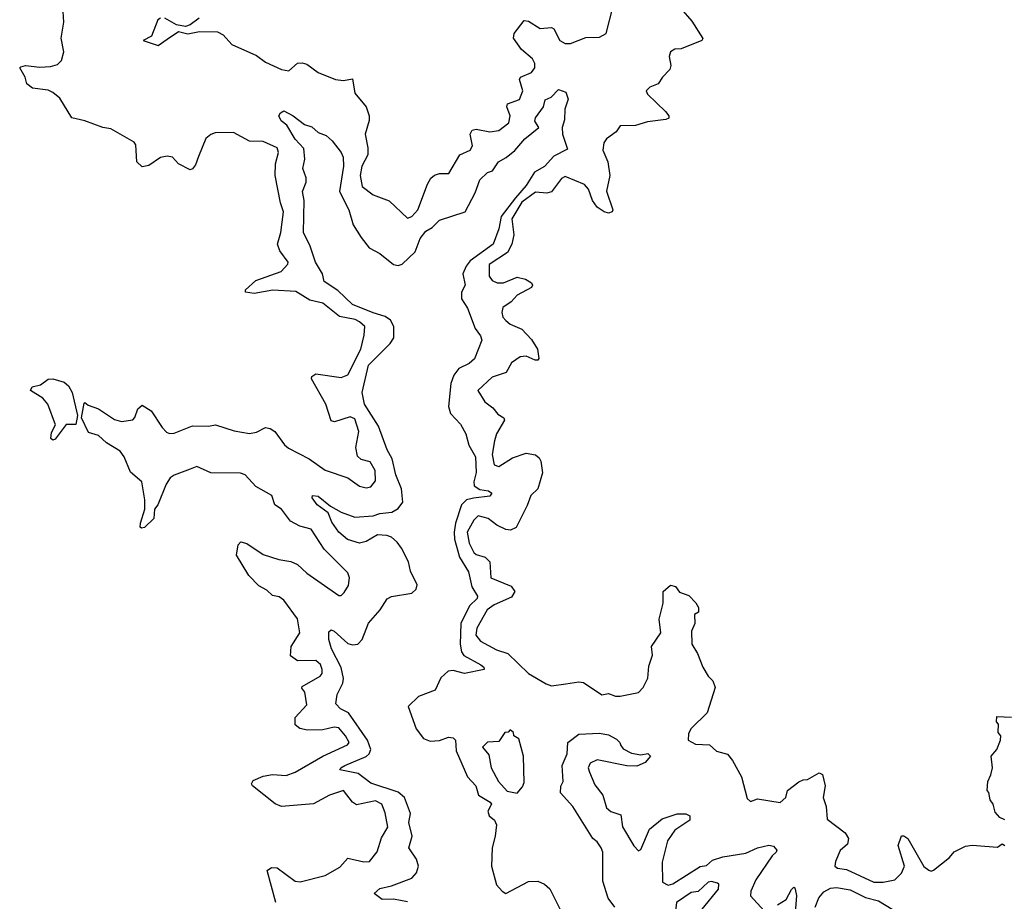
# Model space of a CAD drawing. Extents: x 2494106 to 2685573, y 758056 to 915185.
# Tile 359 of 507: x 2626710 to 2631015, y 822351 to 826206. Entities that reach past the tile are written whole.
import ezdxf

# ---------------------------------------------------------------- set-up
doc = ezdxf.new("R2010")
doc.units = 0

msp = doc.modelspace()

# ---------------------------------------------------------------- linework, layer by layer
at = {"layer": '0CON05XD'}
for points in [[(2627830, 822345), (2627792.5, 822485), (2627810.7, 822499.3), (2627835, 822497.5), (2627915, 822438.8), (2627935.9, 822435.9), (2628045, 822462.9), (2628110.3, 822499.7), (2628145, 822539.2), (2628215, 822523.8), (2628240, 822525), (2628273.6, 822566.4), (2628291.2, 822628.8), (2628318.8, 822675), (2628308, 822738), (2628293.3, 822775), (2628265, 822789.4), (2628182.9, 822772.9), (2628165, 822783.8), (2628125, 822835.7), (2628065, 822814.3), (2627995, 822776.9), (2627855, 822765.7), (2627826.5, 822776.5), (2627727.5, 822855), (2627723.3, 822865), (2627730.7, 822879.3), (2627775, 822898), (2627815, 822905.8), (2627875, 822901.4), (2627915, 822915.6), (2628035, 822985.6), (2628143.3, 823035), (2628150, 823045), (2628134.2, 823075), (2628105, 823109.4), (2628085, 823112.2), (2628035, 823101.1), (2627968.8, 823098.8), (2627935, 823106), (2627915, 823122.5), (2627914, 823155), (2627965, 823210), (2627956, 823265), (2627943.4, 823283.4), (2627945, 823290), (2628024.2, 823335), (2628033.1, 823346.9), (2628033.1, 823365), (2628025, 823385.7), (2628005, 823404.4), (2627925, 823402.5), (2627894.2, 823424.2), (2627897.5, 823465), (2627935.4, 823524.6), (2627925, 823586.2), (2627865, 823667.5), (2627845, 823682.5), (2627815, 823688), (2627791.1, 823711.1), (2627755, 823730), (2627711.2, 823775), (2627657.5, 823865), (2627665, 823910), (2627677, 823923), (2627702.5, 823915), (2627775, 823867.5), (2627842.5, 823845), (2627895, 823837.1), (2627925, 823823.1), (2627965, 823785.7), (2628105, 823687.5), (2628115, 823687.5), (2628129.3, 823700.7), (2628147.7, 823732.3), (2628151.2, 823765), (2628145, 823787.5), (2628041.2, 823891.2), (2627985, 823977.5), (2627935, 823991.4), (2627893.6, 824013.6), (2627854.3, 824065), (2627825.6, 824085), (2627812, 824125), (2627742, 824165), (2627695.3, 824215.3), (2627675, 824223.5), (2627545, 824224.4), (2627485, 824252.5), (2627455, 824240.6), (2627385, 824214.4), (2627368, 824202), (2627350, 824175), (2627314.2, 824085), (2627300, 824065), (2627295.8, 824025), (2627255, 823986), (2627242, 823982), (2627236.7, 823986.7), (2627237.8, 824005), (2627257.5, 824065), (2627257, 824107), (2627244.2, 824185), (2627195, 824226.7), (2627166.5, 824295), (2627149.2, 824319.2), (2627090, 824355), (2627055, 824387.5), (2627011.1, 824401.1), (2626980.8, 824465), (2626991.2, 824528.8), (2626995, 824532.5), (2627010, 824520), (2627055, 824503.8), (2627125, 824457.1), (2627155, 824448.6), (2627205, 824456.7), (2627213.9, 824466.1), (2627225.9, 824504.1), (2627245, 824520), (2627285.5, 824495.5), (2627333, 824423), (2627351.7, 824401.7), (2627365, 824395.7), (2627385, 824398.1), (2627465, 824429.6), (2627535, 824428.5), (2627565.6, 824434.4), (2627647.4, 824407.4), (2627715, 824397.1), (2627745, 824402.5), (2627785, 824422), (2627805, 824418.8), (2627825.7, 824405.7), (2627867.1, 824347.1), (2627885, 824332), (2627975.7, 824285.7), (2628045, 824235.8), (2628145, 824202), (2628196.1, 824166.1), (2628225, 824158.8), (2628245, 824163.3), (2628265, 824190), (2628264.2, 824235), (2628243, 824273), (2628203.1, 824283.1), (2628187, 824297), (2628180, 824335), (2628193.3, 824405), (2628175, 824460), (2628155, 824470), (2628087, 824447), (2628072.3, 824452.3), (2628048, 824525), (2627986.2, 824635), (2627986.7, 824645), (2628005, 824658), (2628115, 824641.1), (2628145, 824653.1), (2628201.5, 824765), (2628216.1, 824826.1), (2628218.8, 824865), (2628196.2, 824885), (2628176.7, 824895), (2628107.7, 824907.7), (2628035, 824966.5), (2627978.9, 824978.9), (2627917.4, 825017.4), (2627816.5, 825023.5), (2627735, 825008), (2627697.5, 825015), (2627697.5, 825025), (2627742.5, 825065), (2627853.8, 825105), (2627883, 825137), (2627883.3, 825145), (2627848, 825195), (2627837.5, 825225), (2627851.4, 825275), (2627863.5, 825365), (2627850, 825405), (2627826.9, 825525), (2627828.2, 825575), (2627841.2, 825625), (2627835.3, 825645.3), (2627775, 825673.8), (2627714.7, 825674.7), (2627645, 825712.2), (2627565, 825711.5), (2627545, 825704.4), (2627523.3, 825686.7), (2627492.2, 825607.8), (2627478.8, 825571.2), (2627465.9, 825554.1), (2627455, 825550), (2627405, 825576.2), (2627377.5, 825605), (2627355, 825608.8), (2627325, 825603.8), (2627275, 825568.8), (2627245, 825562), (2627222, 825585), (2627218.3, 825658.3), (2627210.7, 825670.7), (2627108.8, 825728.8), (2627074.2, 825734.2), (2626995, 825764), (2626937.5, 825777.5), (2626885, 825862.5), (2626855, 825888), (2626835, 825897.5), (2626766.2, 825906.2), (2626741.2, 825925), (2626733.3, 825955), (2626710, 825995), (2626715, 826000), (2626735, 826006), (2626798.3, 825998.3), (2626845, 826000.6), (2626875, 826010), (2626893.1, 826026.9), (2626903.6, 826065), (2626891.9, 826125), (2626903.6, 826195), (2626898.6, 826265)], [(2627325, 826212.5), (2627313.8, 826205), (2627286.1, 826133.9), (2627250, 826115), (2627315, 826093.8), (2627355, 826121.2), (2627405, 826153.8), (2627445, 826144.2), (2627495.9, 826154.1), (2627575, 826152.5), (2627599.1, 826139.1), (2627637.9, 826097.9), (2627745, 826050), (2627785, 826020.8), (2627855, 825988.1), (2627887, 825983), (2627925, 826016), (2627945, 826017.5), (2627965, 826010.8), (2628015, 825975.6), (2628090, 825945), (2628125, 825939.5), (2628165, 825946.7), (2628175.8, 825885), (2628225.5, 825825.5), (2628237.5, 825785), (2628237.5, 825765), (2628221.1, 825705), (2628232.5, 825645), (2628231.5, 825615), (2628205.6, 825565), (2628198.5, 825525), (2628207, 825477), (2628255, 825440), (2628325, 825413.8), (2628405, 825338), (2628425, 825346), (2628450.8, 825375), (2628492.9, 825487.1), (2628507.7, 825512.3), (2628524.1, 825525.9), (2628545, 825533.3), (2628586.2, 825533.8), (2628634.3, 825615.7), (2628680, 825635), (2628689.4, 825655), (2628680, 825705), (2628687.7, 825722.3), (2628705, 825727.5), (2628765, 825716), (2628805, 825721.4), (2628848.9, 825755), (2628854.5, 825785), (2628840.5, 825825), (2628842, 825838), (2628895, 825857.1), (2628909.6, 825895), (2628895.7, 825945), (2628899.2, 825955), (2628948, 825975), (2628962.2, 825995), (2628962.2, 826015), (2628951.9, 826035), (2628904, 826075), (2628868.8, 826125), (2628871.2, 826145), (2628915, 826202.5), (2628935, 826198.8), (2628985, 826168), (2629035, 826171.2), (2629045, 826166.2), (2629070.8, 826115), (2629095, 826102.2), (2629118, 826102), (2629185, 826127.5), (2629245, 826129.2), (2629273.8, 826145), (2629304.3, 826265)], [(2629600, 826255), (2629648.9, 826198.9), (2629696.2, 826123.8), (2629692.5, 826115), (2629602.2, 826077.8), (2629575, 826076.5), (2629555.3, 826064.7), (2629549.2, 826045), (2629556.1, 826005), (2629551.7, 825988.3), (2629520, 825955), (2629501.2, 825925), (2629465, 825910.8), (2629449.2, 825895), (2629455, 825880), (2629534, 825805), (2629548, 825785), (2629547.5, 825775), (2629535, 825768.8), (2629455, 825760), (2629403, 825743), (2629335, 825742.5), (2629317.5, 825715), (2629276.2, 825685), (2629263.2, 825666.8), (2629259.2, 825635), (2629281.4, 825585), (2629289.4, 825525), (2629275.5, 825455.5), (2629302.5, 825375), (2629300, 825365), (2629285, 825360), (2629265, 825366.2), (2629235, 825386.2), (2629213.8, 825415), (2629197.1, 825465), (2629180, 825485), (2629095, 825520), (2629078.8, 825511.2), (2629035, 825452.5), (2629015, 825446.9), (2628965, 825451.1), (2628905, 825407.6), (2628862.1, 825335), (2628870.8, 825265), (2628862, 825225), (2628842.7, 825187.3), (2628762.5, 825135), (2628762.2, 825085), (2628775.7, 825065), (2628797.5, 825055), (2628825, 825055.5), (2628885, 825080), (2628921.7, 825071.7), (2628947.5, 825055), (2628952.5, 825045), (2628947.5, 825035), (2628885, 825001.4), (2628858.5, 824971.5), (2628823, 824947), (2628817.5, 824925), (2628822, 824905), (2628835, 824890), (2628855, 824874.2), (2628905, 824852.5), (2628947.9, 824807.9), (2628973.8, 824765), (2628980, 824725), (2628975, 824717.5), (2628963.3, 824716.7), (2628925, 824734.3), (2628898.1, 824731.9), (2628860, 824705), (2628837.3, 824662.7), (2628775, 824643.3), (2628712.5, 824585), (2628743.8, 824535), (2628778.7, 824508.7), (2628800.6, 824480.6), (2628826.7, 824465), (2628830, 824455), (2628794, 824395), (2628785.8, 824365), (2628775.4, 824305), (2628785, 824260), (2628805, 824252.5), (2628865, 824290.6), (2628925, 824310), (2628965, 824303.3), (2628980.5, 824290.5), (2628988.8, 824275), (2628995.8, 824224.2), (2628976, 824155), (2628944.2, 824125), (2628929.1, 824080.9), (2628880, 823985), (2628855.9, 823974.1), (2628835, 823976), (2628796.7, 823995), (2628757.5, 824025), (2628715, 824035.7), (2628695, 824018), (2628666.9, 823965), (2628675, 823916.2), (2628695, 823875.7), (2628705, 823866.9), (2628745, 823855.7), (2628765.8, 823835), (2628770, 823765), (2628858.5, 823728.5), (2628874.3, 823705), (2628859.6, 823680.4), (2628785, 823647.8), (2628754.3, 823625), (2628708.8, 823545), (2628704, 823515), (2628725, 823488.8), (2628795, 823450), (2628844.6, 823434.6), (2628935, 823346.7), (2629011.7, 823301.7), (2629035, 823293.3), (2629098.3, 823301.7), (2629155, 823311.2), (2629175, 823308), (2629255, 823253.8), (2629285, 823258.8), (2629315, 823247.5), (2629335, 823247.5), (2629415.9, 823264.1), (2629436.2, 823285), (2629456.4, 823326.4), (2629460.8, 823379.2), (2629476.4, 823426.4), (2629472.5, 823465), (2629513.8, 823525), (2629506.2, 823585), (2629523.3, 823655), (2629523.3, 823705), (2629555, 823732.5), (2629577, 823727), (2629595, 823702.5), (2629635, 823687.5), (2629666.4, 823656.4), (2629677.5, 823635), (2629677.5, 823615), (2629660, 823605), (2629661.2, 823565), (2629647.7, 823532.3), (2629649.2, 823475), (2629674, 823435), (2629696.2, 823375), (2629720, 823335), (2629740, 823315), (2629750, 823285), (2629715.7, 823174.3), (2629645, 823106.2), (2629634.2, 823085), (2629632, 823055), (2629665, 823038.5), (2629725.4, 823035.4), (2629756.6, 823006.6), (2629805, 822994.2), (2629826.7, 822966.7), (2629865.8, 822895), (2629890.5, 822800.5), (2629905, 822787.5), (2629935, 822798.8), (2630035, 822782.5), (2630060, 822805), (2630066.7, 822835), (2630116.4, 822873.6), (2630135, 822882.5), (2630155, 822883.3), (2630205, 822912.5), (2630220, 822905), (2630231.2, 822855), (2630222.5, 822805), (2630235.6, 822765.6), (2630239.7, 822709.7), (2630319.7, 822649.7), (2630334, 822625), (2630329.2, 822600.8), (2630297.7, 822572.3), (2630276.2, 822525), (2630273.8, 822505), (2630285.8, 822495.8), (2630325, 822490.5), (2630445, 822434.4), (2630485.6, 822434.4), (2630535.9, 822444.1), (2630565.6, 822474.4), (2630578.8, 822505), (2630550, 822595), (2630565, 822637.5), (2630575, 822637.5), (2630592.5, 822625), (2630663.4, 822503.4), (2630685, 822486.7), (2630695, 822482.5), (2630705, 822487.5), (2630775, 822542.5)], [(2627495, 826212.9), (2627455, 826183.3), (2627435, 826176.2), (2627395, 826183.8), (2627345, 826212.5)], [(2628405, 822349.1), (2628345, 822360), (2628295, 822358.6), (2628260, 822385), (2628283.9, 822406.1), (2628335, 822418.1), (2628425, 822452.5), (2628444.5, 822475), (2628453.8, 822505), (2628445, 822535.6), (2628410.9, 822585), (2628425.4, 822635), (2628410.8, 822695), (2628417.9, 822735), (2628392, 822805), (2628365, 822827.5), (2628245, 822866.9), (2628190, 822910), (2628109.2, 822925), (2628114.3, 822935), (2628132, 822945), (2628225, 822984.5), (2628237.3, 822995), (2628245.4, 823015), (2628230, 823055), (2628147.1, 823175), (2628112.6, 823192.6), (2628091.9, 823215), (2628098, 823255), (2628123.3, 823305), (2628126.3, 823325), (2628115, 823372.5), (2628072.5, 823455), (2628062, 823495), (2628061.5, 823528.5), (2628072.2, 823537.8), (2628085, 823532.2), (2628145, 823477.5), (2628165, 823472.1), (2628188, 823475), (2628207.3, 823495), (2628235, 823567.5), (2628285.3, 823624.7), (2628316.4, 823673.6), (2628335, 823683.3), (2628425, 823697.8), (2628443.5, 823715), (2628447.3, 823735), (2628417.9, 823795), (2628409.4, 823835), (2628379.1, 823895), (2628361, 823921), (2628335, 823942.9), (2628315, 823950.8), (2628275, 823953.6), (2628225, 823924.5), (2628195, 823916.9), (2628143.6, 823933.6), (2628106, 823965), (2628075, 824008), (2628059.1, 824049.1), (2628010.8, 824085), (2627988.8, 824115), (2627990, 824125), (2628015, 824122.9), (2628068.6, 824078.6), (2628115, 824052.2), (2628175, 824030.6), (2628255, 824036.9), (2628285, 824047.3), (2628337.3, 824052.7), (2628365, 824068.1), (2628384.5, 824095.5), (2628379.1, 824155), (2628353.8, 824215), (2628338.2, 824285), (2628316.2, 824325), (2628278.5, 824428.5), (2628218.2, 824525), (2628207.1, 824575), (2628234.6, 824695), (2628329.8, 824790.2), (2628345.6, 824815), (2628345.5, 824865), (2628331.3, 824891.3), (2628308, 824908), (2628255.5, 824924.5), (2628165, 824960), (2628101.3, 825021.3), (2628041.4, 825061.4), (2628034.4, 825095), (2628003.1, 825145), (2627980, 825215), (2627951.2, 825275), (2627953.3, 825415), (2627946.7, 825455), (2627962.5, 825495), (2627962.5, 825515), (2627947.5, 825555), (2627956.4, 825596.4), (2627952.5, 825642.5), (2627915, 825684), (2627877.5, 825745), (2627853.6, 825763.6), (2627842.5, 825785), (2627850.7, 825799.3), (2627865, 825807.5), (2627906.1, 825786.1), (2627955, 825747.5), (2627987, 825737), (2628015, 825713.3), (2628050, 825700), (2628076.7, 825676.7), (2628115.8, 825625.8), (2628124, 825605), (2628125.5, 825565.5), (2628108.9, 825455), (2628149.5, 825375), (2628168.3, 825308.3), (2628203, 825253), (2628238.3, 825208.3), (2628285, 825183.3), (2628345, 825135.7), (2628365, 825131.4), (2628382.6, 825137.4), (2628439.1, 825190.9), (2628460.9, 825249.1), (2628485, 825281.2), (2628512.7, 825297.3), (2628545, 825329.2), (2628658, 825365), (2628701.7, 825448.3), (2628722, 825505), (2628755, 825537.5), (2628777.5, 825545), (2628803.3, 825585), (2628837.3, 825602.7), (2628875, 825633.3), (2628918.8, 825685), (2628980, 825735), (2628962.9, 825762.9), (2628965, 825777.5), (2629000, 825825), (2629007.5, 825855), (2629033, 825867), (2629065, 825900), (2629098.3, 825888.3), (2629108.3, 825858.3), (2629093.1, 825815), (2629091.3, 825768.7), (2629081.2, 825735), (2629083.8, 825705), (2629105, 825640), (2629045, 825608.6), (2629005, 825564.3), (2628960.2, 825539.8), (2628925, 825480.8), (2628877.3, 825427.3), (2628815.3, 825345), (2628805, 825291.2), (2628779.5, 825225), (2628678.9, 825151.1), (2628661.5, 825128.5), (2628647.8, 825095), (2628658, 825045), (2628641.4, 825015), (2628641.5, 824985), (2628667.3, 824945), (2628701.1, 824855), (2628725, 824823.8), (2628730.8, 824805), (2628697.8, 824722.2), (2628675, 824701.9), (2628629.8, 824680.2), (2628607.9, 824652.1), (2628594.6, 824615.4), (2628584.6, 824515), (2628593.2, 824483.2), (2628637.5, 824437.5), (2628660, 824395), (2628673.1, 824345), (2628702.9, 824295), (2628706.2, 824226.2), (2628695.6, 824185), (2628696.9, 824166.9), (2628721.4, 824151.4), (2628760, 824145), (2628774, 824135), (2628765, 824122.2), (2628693.9, 824113.9), (2628663, 824107), (2628642.1, 824085), (2628615.4, 824004.6), (2628609.6, 823965), (2628610.7, 823935), (2628632.3, 823855), (2628671.7, 823791.7), (2628686.3, 823726.3), (2628711.4, 823685), (2628709.4, 823675), (2628676.8, 823643.2), (2628638.3, 823565), (2628635.2, 823475), (2628641.7, 823441.7), (2628652.5, 823425), (2628726.2, 823385), (2628738.8, 823375), (2628740, 823365), (2628655, 823346.8), (2628605, 823360), (2628583, 823357), (2628551.4, 823328.6), (2628526.1, 823273.9), (2628454.3, 823245.7), (2628408, 823202), (2628443.2, 823105), (2628475, 823062.2), (2628505, 823051.1), (2628545, 823054.4), (2628585, 823067.8), (2628605, 823065.8), (2628615.6, 823055), (2628618.9, 823008.9), (2628667.7, 822895), (2628703.8, 822855), (2628716.2, 822815), (2628766.7, 822785), (2628773.3, 822775), (2628756, 822745), (2628762, 822725), (2628786, 822705), (2628794.4, 822685), (2628789.1, 822635), (2628775.4, 822585), (2628772.4, 822505), (2628795, 822423.1), (2628818.9, 822395), (2628835, 822385.4), (2628935, 822438.1), (2628975, 822438.8), (2629005, 822425.7), (2629027.5, 822405), (2629082.5, 822295)], [(2626855, 824366.7), (2626846.7, 824375), (2626849.5, 824400.5), (2626866, 824435), (2626833.3, 824525), (2626811.2, 824551.2), (2626757.5, 824585), (2626765, 824600), (2626800.7, 824609.3), (2626835, 824633.3), (2626855, 824636), (2626905, 824621.2), (2626923.8, 824605), (2626940, 824575), (2626963.1, 824475), (2626955, 824436.2), (2626913.8, 824436.2), (2626865, 824372), (2626855, 824366.7)], [(2631017.3, 822707.3), (2630995, 822717.5), (2630975, 822740), (2630966.7, 822775), (2630952.5, 822795), (2630947, 822827), (2630940, 822835), (2630942.5, 822875), (2630956.4, 822903.6), (2630962.5, 822935), (2630957.5, 822985), (2630982.5, 823015), (2630997.5, 823055), (2631000, 823075), (2630988.3, 823088.3), (2630990, 823125), (2630980, 823135), (2630981.7, 823158.3), (2631046.4, 823156.4)], [(2628885, 822823.8), (2628908.7, 822851.3), (2628915, 822870), (2628912, 822985), (2628891.7, 823061.7), (2628870, 823075), (2628868.3, 823088.3), (2628855, 823100), (2628845, 823090), (2628831.7, 823088.3), (2628805, 823050), (2628755, 823046.7), (2628733.8, 823025), (2628760.7, 822990.7), (2628770.8, 822935), (2628804, 822875), (2628841.7, 822831.7), (2628885, 822823.8)], [(2629312, 822325), (2629282.9, 822365), (2629258.8, 822438.8), (2629258.9, 822565), (2629252.2, 822585), (2629235, 822610.8), (2629215.7, 822625.7), (2629128.6, 822765), (2629074.3, 822825), (2629075.9, 822854.1), (2629086.2, 822875), (2629082, 822945), (2629104, 822995), (2629106.7, 823045), (2629155, 823081.2), (2629245, 823085.8), (2629285, 823078), (2629319.1, 823059.1), (2629333.8, 823045), (2629337.5, 823032.5), (2629347.7, 823017.7), (2629385, 822999.2), (2629425, 822991.2), (2629456.4, 822996.4), (2629467.5, 822985), (2629445, 822957.5), (2629407.7, 822942.3), (2629365, 822942.5), (2629235, 822970), (2629204.5, 822955.5), (2629195.7, 822935), (2629200.6, 822915), (2629225, 822860), (2629260, 822815), (2629275, 822760), (2629295, 822743.3), (2629338.8, 822728.8), (2629345, 822676.2), (2629395, 822594), (2629415, 822571.2), (2629425, 822576.7), (2629463.8, 822666.2), (2629518.3, 822711.7), (2629585, 822734), (2629623, 822733), (2629640, 822725), (2629640, 822705), (2629575, 822662), (2629541.9, 822615), (2629518.6, 822521.4), (2629520.8, 822435), (2629545, 822421.9), (2629565, 822426.9), (2629685, 822502.9), (2629713, 822507), (2629739.4, 822530.6), (2629784.6, 822545.4), (2629885, 822560.9), (2629935, 822584), (2629985, 822596.2), (2630005, 822592.5), (2630020, 822575), (2630017.5, 822565), (2630000, 822550), (2629928.1, 822445), (2629906.7, 822395), (2629905.6, 822375), (2629965, 822308.6)], [(2630775, 822542.5), (2630795, 822567.5), (2630845, 822592.5), (2630873.6, 822596.4), (2630985, 822587.5), (2631005, 822602.5), (2631016.7, 822595)], [(2629495, 822090.9), (2629555, 822153.3), (2629565, 822150), (2629595, 822111.2), (2629615, 822102.5), (2629630, 822195), (2629693.6, 822316.4), (2629765, 822403.8), (2629766, 822425), (2629760.3, 822430.3), (2629735, 822438.1), (2629720, 822435), (2629675.8, 822394.2), (2629645, 822390), (2629581.2, 822345), (2629574.2, 822285), (2629558.8, 822255), (2629542.3, 822237.7), (2629505, 822216.7), (2629487.5, 822185), (2629436, 822125), (2629444, 822105), (2629455, 822097.1), (2629495, 822090.9)], [(2630023.3, 822335), (2630060.9, 822359.1), (2630085, 822402.5), (2630095, 822412.5), (2630099.3, 822409.3), (2630105.7, 822375.7), (2630091.7, 822188.3)], [(2630188.5, 822325), (2630204.2, 822365.8), (2630225, 822392.5), (2630255, 822408.9), (2630280.9, 822410.9), (2630340.6, 822400.6), (2630407.8, 822367.8), (2630465, 822353.1), (2630525, 822316.7)]]:
    msp.add_lwpolyline(points, dxfattribs=at)

doc.saveas('drawing.dxf')
